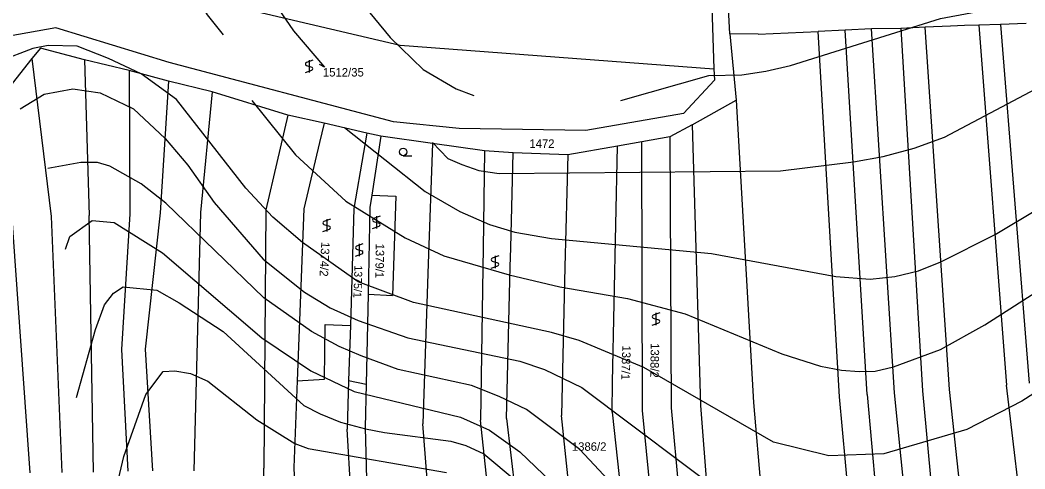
# Model space of a CAD drawing. Extents: x -555860 to -552701, y -1187050 to -1182291.
# Drawn here: x -553678.7 to -553476.7, y -1184995.9 to -1184905.7 of the extents above; entities that cross this region are included whole.
import ezdxf

# ---------------------------------------------------------------- set-up
doc = ezdxf.new("R2010")
doc.units = 0
for name, color, linetype in [('LEG_2b', 7, 'Continuous'), ('Level 25', 7, 'Continuous'), ('Level 40', 7, 'Continuous'), ('Level 41', 7, 'Continuous'), ('navrh_BV', 7, 'Continuous'), ('Poz předměty', 7, 'Continuous')]:
    doc.layers.add(name, color=color, linetype=linetype)

msp = doc.modelspace()

# ---------------------------------------------------------------- linework, layer by layer
at = {"layer": 'Level 25'}
for p, q in [((-553619.85, -1184913.73), (-553621.15, -1184914.21)), ((-553620.6, -1184913.73), (-553620.6, -1184916.23)), ((-553621.35, -1184916.23), (-553620.05, -1184915.74)), ((-553621.15, -1184914.81), (-553620.05, -1184915.14)), ((-553601.7, -1184932.93), (-553599.95, -1184932.93)), ((-553616.32, -1184945.66), (-553617.62, -1184946.14)), ((-553617.07, -1184945.66), (-553617.07, -1184948.16)), ((-553606.34, -1184945.07), (-553607.64, -1184945.54)), ((-553607.64, -1184946.15), (-553606.54, -1184946.48)), ((-553607.09, -1184945.07), (-553607.09, -1184947.57)), ((-553617.82, -1184948.16), (-553616.52, -1184947.67)), ((-553617.62, -1184946.74), (-553616.52, -1184947.07)), ((-553607.84, -1184947.57), (-553606.54, -1184947.08)), ((-553609.78, -1184950.62), (-553611.08, -1184951.09)), ((-553611.08, -1184951.7), (-553609.98, -1184952.03)), ((-553610.53, -1184950.62), (-553610.53, -1184953.12)), ((-553611.28, -1184953.12), (-553609.98, -1184952.63)), ((-553582.48, -1184953.05), (-553583.78, -1184953.53)), ((-553583.78, -1184954.13), (-553582.68, -1184954.46)), ((-553583.23, -1184953.05), (-553583.23, -1184955.55)), ((-553583.98, -1184955.55), (-553582.68, -1184955.06)), ((-553550.13, -1184964.5), (-553551.43, -1184964.98)), ((-553551.43, -1184965.58), (-553550.33, -1184965.91)), ((-553550.88, -1184964.5), (-553550.88, -1184967)), ((-553551.63, -1184967), (-553550.33, -1184966.51))]:
    msp.add_line(p, q, dxfattribs=at)
msp.add_circle((-553601.7, -1184932.18), 0.75, dxfattribs=at)
for centre, start, end in [((-553621.02, -1184914.51), 113.579, 246.421), ((-553620.18, -1184915.44), 293.574, 66.426), ((-553617.49, -1184946.44), 113.579, 246.421), ((-553607.51, -1184945.85), 113.579, 246.421), ((-553616.65, -1184947.37), 293.574, 66.426), ((-553606.67, -1184946.78), 293.574, 66.426), ((-553610.95, -1184951.4), 113.579, 246.421), ((-553610.11, -1184952.33), 293.574, 66.426), ((-553583.65, -1184953.83), 113.579, 246.421), ((-553582.81, -1184954.76), 293.574, 66.426), ((-553551.3, -1184965.28), 113.579, 246.421), ((-553550.46, -1184966.21), 293.574, 66.426)]:
    msp.add_arc(centre, 0.329, start, end, dxfattribs=at)
at = {"layer": 'Level 40'}
for points in [[(-553627.91, -1184945.26), (-553633.32, -1184939.44), (-553647.23, -1184921.67), (-553654.39, -1184916.47), (-553660.9, -1184913.42), (-553667.2, -1184910.94), (-553673.03, -1184910.8), (-553676.12, -1184911.42), (-553682.82, -1184913.92), (-553687.25, -1184919.05), (-553691.27, -1184925.99), (-553695.02, -1184937.64), (-553695.71, -1184943.46), (-553695.57, -1184972.57), (-553696.68, -1184984.5), (-553698.62, -1184990.6), (-553701.45, -1184994.93), (-553703.2, -1184996.29), (-553705.08, -1184997.4), (-553707.06, -1184997.73), (-553713.6, -1184997.95), (-553714.14, -1184997.83)], [(-553471.78, -1184978.68), (-553477.33, -1184982.28), (-553488.42, -1184987.97), (-553505.06, -1184992.82), (-553516.15, -1184993.24), (-553527.24, -1184990.46), (-553553.31, -1184975.49), (-553566.34, -1184970.08), (-553571.89, -1184968.42), (-553599.62, -1184962.45), (-553610.71, -1184958.29), (-553621.95, -1184950.39), (-553627.91, -1184945.26)], [(-553659.21, -1184999.05), (-553657.86, -1184993.38), (-553653.42, -1184980.9), (-553649.95, -1184976.32), (-553647.6, -1184976.18), (-553644.43, -1184976.69), (-553640.94, -1184978.26), (-553631.1, -1184986.03), (-553623.47, -1184990.74), (-553620.79, -1184991.79), (-553592.97, -1184996.56)]]:
    msp.add_lwpolyline(points, dxfattribs=at)
at = {"layer": 'Level 41'}
for points in [[(-553728.23, -1184968.85), (-553724.69, -1184969.8), (-553722.45, -1184969.76), (-553720.81, -1184969.39), (-553718.98, -1184968.27), (-553716.93, -1184966.06), (-553713.74, -1184957.05), (-553711.52, -1184937.08), (-553707.93, -1184921.41), (-553703.06, -1184906.02), (-553697.38, -1184894.65), (-553691.27, -1184885.5), (-553687.11, -1184881.06), (-553682.68, -1184877.46), (-553680.86, -1184876.86), (-553677.82, -1184876.21), (-553672.83, -1184875.79), (-553668.16, -1184876.2), (-553663.82, -1184877.59), (-553652.03, -1184887.99), (-553648.29, -1184892.71), (-553641.08, -1184904.64), (-553637.89, -1184908.66)], [(-553634.7, -1184891.74), (-553623.75, -1184907.82), (-553617.51, -1184915.17), (-553618.52, -1184914.59)], [(-553557.94, -1184921.86), (-553540.28, -1184916.84), (-553533.62, -1184916.7), (-553528.8, -1184915.97), (-553523.85, -1184914.81), (-553493.69, -1184905.33), (-553462.47, -1184899.47)], [(-553611.55, -1184900.34), (-553604.34, -1184909.21), (-553597.68, -1184915.59), (-553591.03, -1184919.47), (-553587.48, -1184920.83)], [(-553595.78, -1184930.25), (-553592.69, -1184933.47), (-553589.92, -1184934.72), (-553586.52, -1184935.93), (-553582.43, -1184936.52), (-553525.86, -1184935.97), (-553511.16, -1184934.17), (-553505.2, -1184933.12), (-553498.96, -1184931.39), (-553492.86, -1184929.18), (-553468.73, -1184916.42)], [(-553678.65, -1184923.54), (-553673.85, -1184920.54), (-553668.12, -1184919.47), (-553662.57, -1184920.3), (-553655.92, -1184923.49), (-553649.54, -1184929.45), (-553644.96, -1184934.86), (-553639.69, -1184942.35), (-553629.85, -1184953.72), (-553621.53, -1184960.37), (-553616.38, -1184963.49), (-553610.71, -1184966.06), (-553600.73, -1184969.53), (-553578.27, -1184974.24), (-553573.28, -1184975.9), (-553565.79, -1184979.51), (-553535.29, -1185002.39)], [(-553632.13, -1184921.86), (-553623.33, -1184932.78), (-553613.21, -1184942.07), (-553601.29, -1184949.42), (-553593.52, -1184953.03), (-553580.41, -1184956.89), (-553570.23, -1184959.26), (-553556.64, -1184961.62), (-553544.99, -1184964.67), (-553525.58, -1184972.71), (-553517.81, -1184975.21), (-553513.62, -1184976.03), (-553510.05, -1184976.32), (-553506.85, -1184976.19), (-553503.12, -1184975.35), (-553493.69, -1184971.88), (-553484.81, -1184966.89), (-553460.96, -1184951.64)], [(-553613.49, -1184927.27), (-553597.27, -1184940.13), (-553590.33, -1184944.15), (-553584.37, -1184946.78), (-553579.26, -1184948.31), (-553571.89, -1184949.56), (-553539.72, -1184952.61), (-553514.76, -1184957.19), (-553507.83, -1184957.74), (-553502.89, -1184957.22), (-553498.12, -1184956.08), (-553493.65, -1184954.25), (-553482.73, -1184948.73), (-553474.18, -1184943.68)], [(-553566.21, -1184991.99), (-553576.88, -1184983.95), (-553582.39, -1184981.31), (-553587.97, -1184979.09), (-553602.67, -1184975.9), (-553610.16, -1184973.13), (-553614.57, -1184971.24), (-553620.14, -1184968.28), (-553629.71, -1184961.48), (-553649.4, -1184942.49), (-553654.39, -1184938.6), (-553660.63, -1184935), (-553663.13, -1184934.31), (-553666.51, -1184934.28), (-553673.14, -1184935.48)], [(-553669.6, -1184951.7), (-553668.72, -1184949.16), (-553664.24, -1184945.95), (-553659.8, -1184946.37), (-553650.09, -1184952.47), (-553630.13, -1184969.53), (-553620.28, -1184976.18), (-553611.55, -1184980.34), (-553590.19, -1184985.47), (-553584.37, -1184988.11), (-553578.27, -1184992.4), (-553570.36, -1185000.03), (-553555.25, -1185018.19), (-553545.13, -1185028.73), (-553536.95, -1185032.89), (-553523.36, -1185038.44), (-553511.71, -1185041.77), (-553503.95, -1185043.01), (-553496.18, -1185043.29), (-553489.25, -1185042.32), (-553481.76, -1185040.24), (-553474.28, -1185037.19)], [(-553667.36, -1184981.54), (-553663.54, -1184967.86), (-553661.74, -1184962.87), (-553659.91, -1184960.52), (-553658, -1184959.26), (-553651.2, -1184959.96), (-553646.74, -1184962.5), (-553637.89, -1184968.28), (-553621.67, -1184983.11), (-553618.36, -1184984.77), (-553614.32, -1184986.44), (-553609.24, -1184987.83), (-553605.45, -1184988.52), (-553592.14, -1184990.32), (-553589.11, -1184991.13), (-553585.48, -1184992.82), (-553578.96, -1184998.23)], [(-553470.95, -1185017.22), (-553479.82, -1185022.49), (-553484.26, -1185024.43), (-553490.92, -1185026.24), (-553497.57, -1185027.07), (-553513.1, -1185026.79), (-553530.85, -1185021.94), (-553535.29, -1185019.86), (-553541.94, -1185015.7), (-553553.73, -1185005.3), (-553566.21, -1184991.99)]]:
    msp.add_lwpolyline(points, dxfattribs=at)
at = {"layer": 'navrh_BV'}
for p, q in [((-553644.73, -1184900.75), (-553602.29, -1184910.75)), ((-553539.65, -1184903.02), (-553539.24, -1184915.49)), ((-553671.51, -1184907.25), (-553680.88, -1184908.93)), ((-553648.73, -1184914.22), (-553671.51, -1184907.25)), ((-553512.85, -1184907.72), (-553518.29, -1184907.98)), ((-553507.59, -1184907.46), (-553512.85, -1184907.72)), ((-553508.45, -1184980.94), (-553512.85, -1184907.72)), ((-553501.65, -1184907.38), (-553507.59, -1184907.46)), ((-553502.97, -1184980.55), (-553507.59, -1184907.46)), ((-553496.76, -1184907.09), (-553501.65, -1184907.38)), ((-553501.65, -1184907.38), (-553497.28, -1184980.17)), ((-553491.68, -1184906.9), (-553496.76, -1184907.09)), ((-553491.86, -1184979.9), (-553496.76, -1184907.09)), ((-553488.86, -1184906.79), (-553491.68, -1184906.9)), ((-553486.02, -1184906.68), (-553488.86, -1184906.79)), ((-553481.61, -1184906.55), (-553486.02, -1184906.68)), ((-553486.02, -1184906.68), (-553480.41, -1184979.02)), ((-553476.49, -1184906.34), (-553481.61, -1184906.55)), ((-553481.61, -1184906.55), (-553475.86, -1184978.66)), ((-553536.07, -1184908.44), (-553534.79, -1184921.78)), ((-553530.36, -1184908.51), (-553536.07, -1184908.44)), ((-553530.36, -1184908.51), (-553518.29, -1184907.98)), ((-553514.01, -1184981.38), (-553518.29, -1184907.98)), ((-553674.57, -1184911.31), (-553676.31, -1184913.4)), ((-553665.75, -1184913.68), (-553674.57, -1184911.31)), ((-553602.29, -1184910.75), (-553539.24, -1184915.49)), ((-553676.31, -1184913.4), (-553685.36, -1184924.78)), ((-553676.31, -1184913.4), (-553672.46, -1184945.17)), ((-553656.79, -1184915.79), (-553665.75, -1184913.68)), ((-553665.75, -1184913.68), (-553664.84, -1184944.92)), ((-553648.89, -1184917.93), (-553656.79, -1184915.79)), ((-553656.79, -1184915.79), (-553656.66, -1184944.6)), ((-553603.64, -1184926.15), (-553648.73, -1184914.22)), ((-553539.24, -1184915.49), (-553539.11, -1184917.78)), ((-553648.89, -1184917.93), (-553650.56, -1184944.43)), ((-553640.1, -1184920.11), (-553648.89, -1184917.93)), ((-553539.11, -1184917.78), (-553545.33, -1184924.46)), ((-553640.1, -1184920.11), (-553642.41, -1184944.36)), ((-553624.9, -1184924.81), (-553640.1, -1184920.11)), ((-553543.6, -1184926.76), (-553534.79, -1184921.78)), ((-553534.79, -1184921.78), (-553531.26, -1184982.49)), ((-553624.9, -1184924.81), (-553629.28, -1184943.8)), ((-553617.58, -1184926.39), (-553624.9, -1184924.81)), ((-553545.33, -1184924.46), (-553564.99, -1184927.84)), ((-553617.58, -1184926.39), (-553618.51, -1184930.26)), ((-553609, -1184928.41), (-553617.58, -1184926.39)), ((-553590.45, -1184927.47), (-553603.64, -1184926.15)), ((-553564.99, -1184927.84), (-553590.45, -1184927.47)), ((-553543.6, -1184926.76), (-553548.11, -1184929.11)), ((-553543.6, -1184926.76), (-553541.91, -1184983.11)), ((-553609, -1184928.41), (-553609.66, -1184932.29)), ((-553606.18, -1184928.98), (-553609, -1184928.41)), ((-553606.18, -1184928.98), (-553606.79, -1184932.95)), ((-553595.83, -1184930.5), (-553606.18, -1184928.98)), ((-553553.75, -1184930.12), (-553558.65, -1184931.03)), ((-553548.11, -1184929.11), (-553553.75, -1184930.12)), ((-553553.62, -1184984.1), (-553553.75, -1184930.12)), ((-553548.11, -1184929.11), (-553547.82, -1184983.62)), ((-553618.51, -1184930.26), (-553621.69, -1184943.58)), ((-553595.83, -1184930.5), (-553596.64, -1184954.59)), ((-553585.32, -1184931.98), (-553595.83, -1184930.5)), ((-553585.32, -1184931.98), (-553585.62, -1184951.48)), ((-553579.58, -1184932.37), (-553585.32, -1184931.98)), ((-553558.65, -1184931.03), (-553568.62, -1184932.77)), ((-553559.6, -1184978.46), (-553558.65, -1184931.03)), ((-553609.66, -1184932.29), (-553611.58, -1184943.57)), ((-553606.79, -1184932.95), (-553608, -1184940.86)), ((-553580.06, -1184951.46), (-553579.58, -1184932.37)), ((-553568.62, -1184932.77), (-553579.58, -1184932.37)), ((-553568.62, -1184932.77), (-553569.17, -1184955.27)), ((-553608, -1184940.86), (-553608.38, -1184943.32)), ((-553608, -1184940.86), (-553603.19, -1184941.04)), ((-553603.19, -1184941.04), (-553603.86, -1184960.99)), ((-553629.28, -1184943.8), (-553629.71, -1184995.71)), ((-553621.69, -1184943.58), (-553623.02, -1184978.16)), ((-553611.58, -1184943.57), (-553612.31, -1184967.03)), ((-553608.38, -1184943.32), (-553608.75, -1184960.78)), ((-553680.37, -1184945.52), (-553676.74, -1184996.66)), ((-553672.46, -1184945.17), (-553670.3, -1184996.55)), ((-553663.95, -1184996.51), (-553664.84, -1184944.92)), ((-553656.66, -1184944.6), (-553658.31, -1184971.88)), ((-553650.56, -1184944.43), (-553653.56, -1184971.8)), ((-553642.41, -1184944.36), (-553643.76, -1184996.24)), ((-553585.62, -1184951.48), (-553585.68, -1184955.48)), ((-553580.16, -1184955.26), (-553580.06, -1184951.46)), ((-553596.64, -1184954.59), (-553597.73, -1184986.81)), ((-553585.68, -1184955.48), (-553586.15, -1184986.07)), ((-553580.93, -1184985.76), (-553580.16, -1184955.26)), ((-553569.17, -1184955.27), (-553569.75, -1184979.05)), ((-553608.75, -1184960.78), (-553609.14, -1184978.81)), ((-553608.75, -1184960.78), (-553603.86, -1184960.99)), ((-553617.53, -1184977.81), (-553617.39, -1184966.87)), ((-553617.39, -1184966.87), (-553612.31, -1184967.03)), ((-553612.31, -1184967.03), (-553612.66, -1184978.13)), ((-553658.31, -1184971.88), (-553657.01, -1184996.34)), ((-553653.56, -1184971.8), (-553652.09, -1184996.22)), ((-553623.02, -1184978.16), (-553623.69, -1184995.57)), ((-553623.02, -1184978.16), (-553617.53, -1184977.81)), ((-553612.66, -1184978.13), (-553612.97, -1184987.86)), ((-553612.66, -1184978.13), (-553609.14, -1184978.81)), ((-553559.72, -1184984.46), (-553559.6, -1184978.46)), ((-553609.14, -1184978.81), (-553609.33, -1184987.57)), ((-553569.75, -1184979.05), (-553569.9, -1184985.14)), ((-553497.2, -1185037.52), (-553502.97, -1184980.55)), ((-553497.28, -1184980.17), (-553492.04, -1185037.27)), ((-553485.82, -1185036.99), (-553491.86, -1184979.9)), ((-553473.64, -1185036.22), (-553480.41, -1184979.02)), ((-553531.26, -1184982.49), (-553526.55, -1185038.89)), ((-553512.8, -1184994.52), (-553514.01, -1184981.38)), ((-553508.45, -1184980.94), (-553506.63, -1185000.86)), ((-553559.72, -1184984.46), (-553556.08, -1185017.14)), ((-553550.26, -1185017.24), (-553553.62, -1184984.1)), ((-553547.82, -1184983.62), (-553543.25, -1185033.58)), ((-553541.91, -1184983.11), (-553537.72, -1185039.36)), ((-553580.31, -1185041.17), (-553586.15, -1184986.07)), ((-553580.93, -1184985.76), (-553574.28, -1185040.93)), ((-553563.96, -1185040.46), (-553569.9, -1184985.14)), ((-553609.61, -1185042.56), (-553612.97, -1184987.86)), ((-553609.33, -1184987.57), (-553608.74, -1185009.62)), ((-553593.35, -1185041.79), (-553597.73, -1184986.81)), ((-553508.78, -1185037.97), (-553512.8, -1184994.52)), ((-553628.93, -1185043.78), (-553629.71, -1184995.71)), ((-553623.69, -1184995.57), (-553621.63, -1185043.29))]:
    msp.add_line(p, q, dxfattribs=at)
at = {"layer": 'Poz předměty'}
msp.add_lwpolyline([(-553536.07, -1184908.44), (-553536.83, -1184893.19)], dxfattribs=at)

# ---------------------------------------------------------------- texts
at = {"layer": 'LEG_2b'}
for s, p in [('1512/35', (-553617.83, -1184917.02)), ('1472', (-553576.33, -1184931.35)), ('1386/2', (-553567.79, -1184992.22))]:
    msp.add_text(s, height=1.7, dxfattribs=at).set_placement(p)
for s, height, rotation, p in [('1374/2', 1.7, 267, (-553618.14, -1184950.22)), ('1379/1', 1.7, 269, (-553607.19, -1184950.58)), ('1375/1', 1.6, 268, (-553611.47, -1184954.93)), ('1387/1', 1.7, 268, (-553557.63, -1184971.04)), ('1388/2', 1.7, 269, (-553551.92, -1184970.58))]:
    msp.add_text(s, height=height, rotation=rotation, dxfattribs=at).set_placement(p)

doc.saveas('drawing.dxf')
